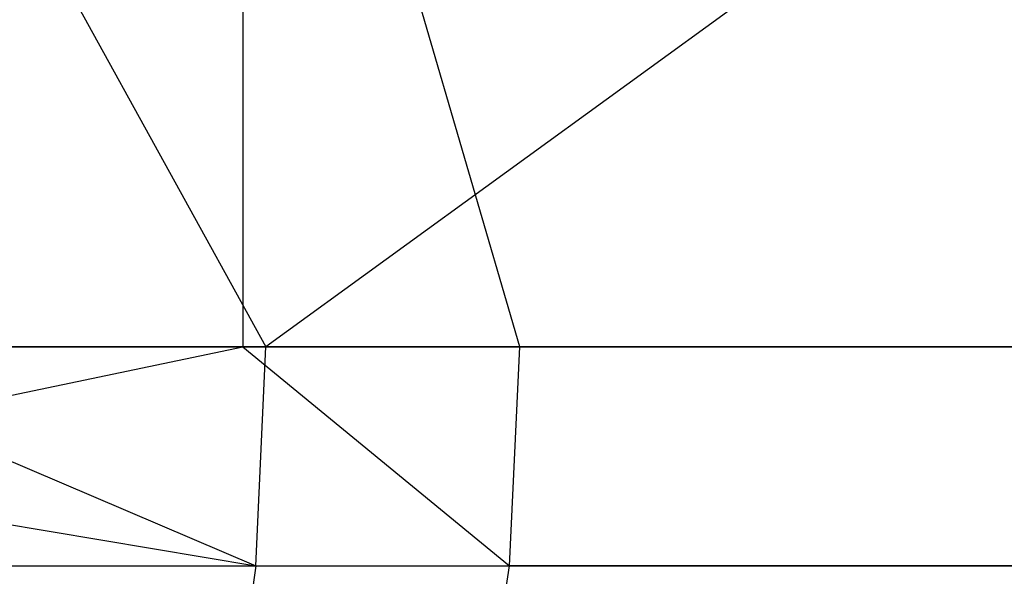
# Model space of a CAD drawing. Extents: x -172 to 172, y -29 to 28.
# Tile 639 of 656: x 47 to 54, y -16 to -12. Entities that reach past the tile are written whole.
import ezdxf

# ---------------------------------------------------------------- set-up
doc = ezdxf.new("R2010")
doc.units = 0
doc.header["$LTSCALE"] = 25.4
doc.layers.get('0').update_dxf_attribs({"linetype": 'CONTINUOUS'})

msp = doc.modelspace()

# ---------------------------------------------------------------- linework, layer by layer
at = {"color": 0}
for p, q in [((45.0562, -7.5997, -1409.762), (48.7481, -14.2997, -1408.7188)), ((45.0562, -7.5997, -1409.762), (48.7481, -14.2997, -1408.7188)), ((50.5378, -14.2997, -1078.3193), (48.5855, -7.5997, -1077.7336)), ((48.5855, -7.5997, -1077.7336), (48.5855, -14.2997, -1077.7336)), ((50.5378, -14.2997, -1078.3193), (48.5855, -7.5997, -1077.7336)), ((48.5855, -7.5997, -1077.7336), (48.5855, -14.2997, -1077.7336)), ((57.9816, -7.5997, -1405.7136), (48.7481, -14.2997, -1408.7188)), ((57.9816, -7.5997, -1405.7136), (48.7481, -14.2997, -1408.7188)), ((39.4769, -14.2997, -1411.1722), (48.679, -15.8448, -1408.484)), ((39.4769, -14.2997, -1411.1722), (48.679, -15.8448, -1408.484)), ((41.2351, -15.8448, -1076.0032), (48.5855, -14.2997, -1077.7336)), ((41.2351, -15.8448, -1076.0032), (48.5855, -14.2997, -1077.7336)), ((41.2937, -14.2997, -1075.7655), (48.5855, -14.2997, -1077.7336)), ((41.2937, -14.2997, -1075.7655), (48.5855, -14.2997, -1077.7336)), ((48.7481, -14.2997, -1408.7188), (45.0562, -14.2997, -1409.762)), ((45.0562, -14.2997, -1409.762), (48.679, -15.8448, -1408.484)), ((48.7481, -14.2997, -1408.7188), (45.0562, -14.2997, -1409.762)), ((45.0562, -14.2997, -1409.762), (48.679, -15.8448, -1408.484)), ((48.5855, -14.2997, -1077.7336), (50.5378, -14.2997, -1078.3193)), ((48.5855, -14.2997, -1077.7336), (50.5378, -14.2997, -1078.3193)), ((48.5855, -14.2997, -1077.7336), (50.4661, -15.8448, -1078.5532)), ((48.5855, -14.2997, -1077.7336), (50.4661, -15.8448, -1078.5532)), ((48.679, -15.8448, -1408.484), (48.7481, -14.2997, -1408.7188)), ((48.679, -15.8448, -1408.484), (48.7481, -14.2997, -1408.7188)), ((57.8687, -14.2997, -1405.7539), (48.7481, -14.2997, -1408.7188)), ((57.8687, -14.2997, -1405.7539), (48.7481, -14.2997, -1408.7188)), ((50.4661, -15.8448, -1078.5532), (50.5378, -14.2997, -1078.3193)), ((50.4661, -15.8448, -1078.5532), (50.5378, -14.2997, -1078.3193)), ((50.5378, -14.2997, -1078.3193), (59.6257, -14.2997, -1081.3828)), ((50.5378, -14.2997, -1078.3193), (59.6257, -14.2997, -1081.3828)), ((39.4209, -15.8448, -1410.934), (48.679, -15.8448, -1408.484)), ((39.4209, -15.8448, -1410.934), (48.679, -15.8448, -1408.484)), ((41.2351, -15.8448, -1076.0032), (50.4661, -15.8448, -1078.5532)), ((41.2351, -15.8448, -1076.0032), (50.4661, -15.8448, -1078.5532)), ((48.679, -15.8448, -1408.484), (48.4783, -17.2386, -1407.8027)), ((48.679, -15.8448, -1408.484), (48.4783, -17.2386, -1407.8027)), ((48.679, -15.8448, -1408.484), (57.7866, -15.8448, -1405.5233)), ((48.679, -15.8448, -1408.484), (57.7866, -15.8448, -1405.5233)), ((50.258, -17.2386, -1079.2323), (50.4661, -15.8448, -1078.5532)), ((50.258, -17.2386, -1079.2323), (50.4661, -15.8448, -1078.5532)), ((59.5411, -15.8448, -1081.6124), (50.4661, -15.8448, -1078.5532)), ((59.5411, -15.8448, -1081.6124), (50.4661, -15.8448, -1078.5532))]:
    msp.add_line(p, q, dxfattribs=at)

doc.saveas('drawing.dxf')
